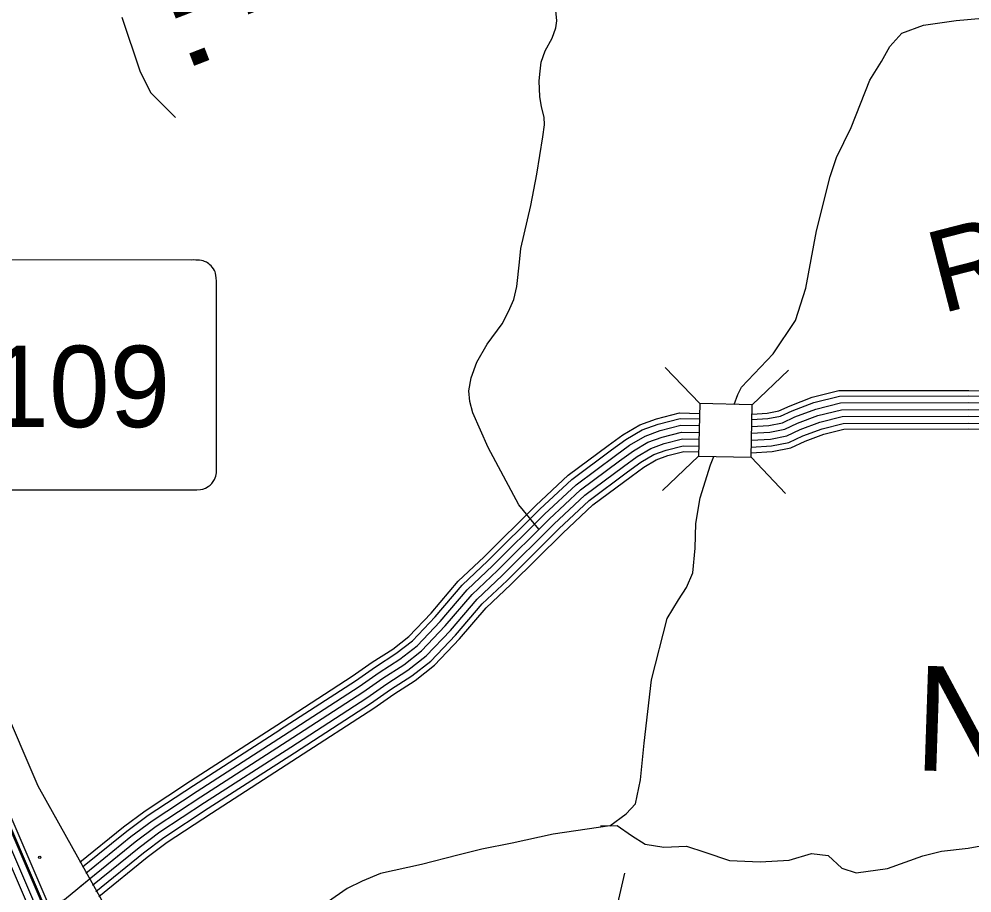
# Model space of a CAD drawing. Extents: x 1788175 to 1969470, y 584502 to 738744.
# Drawn here: x 1847041 to 1851363, y 677275 to 681239 of the extents above; entities that cross this region are included whole.
import ezdxf

# ---------------------------------------------------------------- set-up
doc = ezdxf.new("R2010")
doc.units = 0
for name, color, linetype in [('DESIGN - DRAINAGE - Bridges and Cross Drains Size Text', 7, 'Continuous'), ('DESIGN - EROSION CONTROL - Devices', 7, 'Continuous'), ('DESIGN - ROW - Right-of-Way and Easement Labels', 7, 'Continuous'), ('DESIGN - ROW - Slope Lines', 7, 'Continuous'), ('DESIGN - SCRATCH - User 1', 7, 'Continuous'), ('DESIGN - TRANSPORTATION - Text', 7, 'Continuous'), ('SURVEY - CENTERLINE - Preliminary Text', 7, 'Continuous'), ('SURVEY - DRAINAGE - Area Shapes', 7, 'Continuous'), ('SURVEY - DRAINAGE - Storm Sewer', 7, 'Continuous'), ('SURVEY - TRANSPORTATION - Roads', 7, 'Continuous'), ('SURVEY - VEGETATION - Features with Text', 7, 'Continuous')]:
    doc.layers.add(name, color=color, linetype=linetype)

msp = doc.modelspace()

# ---------------------------------------------------------------- linework, layer by layer
at = {"layer": 'DESIGN - EROSION CONTROL - Devices'}
msp.add_circle((1847134.9, 677437.1), 5.28, dxfattribs=at)
at = {"layer": 'DESIGN - ROW - Slope Lines'}
for points in [[(1847936.6, 680034.4), (1847936.5, 680042.2), (1847936.4, 680050.3), (1847935.3, 680064.9), (1847934, 680075.3), (1847932.2, 680086.1), (1847930.2, 680092.1), (1847927, 680098.7), (1847922.6, 680106.2), (1847917.2, 680113.6), (1847912.4, 680119), (1847906.6, 680124.6), (1847901.9, 680128.4), (1847895.4, 680132.9), (1847890.5, 680135.8), (1847882.1, 680139.8), (1847876, 680142), (1847868.8, 680143.4), (1847859.5, 680144.8), (1847851.4, 680145.6), (1847842.8, 680146.1), (1847830.5, 680146.3), (1847821, 680145.6), (1846663.8, 680146.3)], [(1847826.8, 679103.8), (1847847.4, 679104.1), (1847864.4, 679104.4), (1847874.7, 679106.8), (1847887, 679111.6), (1847898.1, 679118), (1847907, 679124.9), (1847915.1, 679132.9), (1847921.4, 679140.8), (1847927.3, 679150.6), (1847931, 679158.3), (1847933.5, 679165.4), (1847935.1, 679173), (1847935.9, 679181.2), (1847936.2, 679191.2), (1847936.6, 679214.5), (1847936.6, 680034.4)], [(1846563.8, 679213.1), (1846563.9, 679204.1), (1846564.4, 679194), (1846565.2, 679184.6), (1846566.3, 679175.3), (1846567.7, 679166.1), (1846570.5, 679158.4), (1846574, 679151.3), (1846578.4, 679143.8), (1846583.9, 679136.5), (1846589.4, 679130.3), (1846596.7, 679123.7), (1846603.7, 679118.5), (1846611.7, 679113.7), (1846620.3, 679109.7), (1846629.2, 679106.6), (1846636.4, 679105.7), (1846651.4, 679104.5), (1846670.2, 679103.8), (1847826.8, 679103.8)]]:
    msp.add_lwpolyline(points, dxfattribs=at)
at = {"layer": 'DESIGN - SCRATCH - User 1'}
for points in [[(1843652.7, 686693.5), (1844449.6, 683929.6), (1844782.8, 682807.2), (1844827.2, 682640.5), (1844882.7, 682518.3), (1844982.7, 682296), (1845737.8, 680518), (1846270.9, 679284.5), (1846992.8, 677595.3), (1847288, 676906)], [(1847530.5, 677037), (1847128.2, 677759.7), (1846452.2, 679334.7), (1845673.2, 681145.5), (1845126.2, 682429.4), (1844995.4, 682752.5), (1844330.9, 684988.4), (1844200.1, 685428.9)]]:
    msp.add_lwpolyline(points, dxfattribs=at)
at = {"layer": 'DESIGN - TRANSPORTATION - Text'}
for points in [[(1850284.9, 679490.9), (1850300.4, 679536.5), (1850316.8, 679569.3), (1850461.1, 679720.2), (1850562.7, 679871), (1850609.3, 680018.6), (1850657.4, 680278), (1850719.2, 680525.2), (1850748.5, 680610.8), (1850814.6, 680747.9), (1850899.9, 680962.7), (1850953.2, 681045.9), (1850990.3, 681115.4), (1851045.1, 681174.6), (1851143.6, 681211), (1851291.7, 681232.7), (1851717.8, 681269.9)], [(1847506.8, 681248.1), (1847588.2, 681004.1), (1847637, 680906.5), (1847750.8, 680792.7)], [(1849719.8, 677579.9), (1849794.5, 677633.6), (1849837.1, 677679), (1849858.8, 677788.7), (1849875.5, 677954.6), (1849910, 678242.3), (1849980.3, 678519.4), (1850031.6, 678604.6), (1850068.4, 678660.1), (1850097.5, 678727.7), (1850107.2, 678839.6), (1850111, 678951.6), (1850130.8, 679067.4), (1850177.1, 679216.8), (1850192.5, 679255.4)], [(1849719.8, 677579.9), (1849462.8, 677541.9), (1849277.4, 677500.7), (1849140.1, 677473.3), (1849030.3, 677445.8), (1848865.5, 677404.6), (1848680.1, 677363.4), (1848597.8, 677329.1), (1848529.1, 677294.7), (1848439.8, 677233), (1848378.1, 677178), (1848333.4, 677135.1), (1848306, 677090.5), (1848261.3, 677028.7), (1848175.5, 676949.8), (1848069.1, 676869.1), (1848007.3, 676821), (1847966.1, 676800.4), (1847854.4, 676693.1), (1847778.9, 676532.9), (1847730.5, 676427), (1847682.2, 676381.7), (1847601.7, 676318.4)], [(1849677.3, 677579.5), (1849753.7, 677580.2), (1849818.9, 677535.1), (1849880.2, 677496.1), (1849965.9, 677482.8), (1850067.8, 677487.1), (1850151.3, 677459.8), (1850262.5, 677422), (1850402.2, 677415.7), (1850534.2, 677423.6), (1850634.6, 677454.1), (1850710.3, 677444.9), (1850773.3, 677387.8), (1850836.9, 677366.8), (1850979.1, 677386.5), (1851139.8, 677444), (1851224, 677464.7), (1851346.1, 677478.8), (1851436.2, 677495.3)]]:
    msp.add_lwpolyline(points, dxfattribs=at)
at = {"layer": 'SURVEY - CENTERLINE - Preliminary Text'}
for points in [[(1847227.4, 676878.2), (1846217.2, 679233.9), (1845438.1, 681044.8), (1844890, 682331.3), (1844753.8, 682667.9), (1844085.8, 684915.5), (1843105.3, 688193.3), (1842487.6, 690221.7), (1842321.6, 690778.1)], [(1847255.9, 676890.4), (1846245.7, 679246.1), (1845466.6, 681057), (1844918.7, 682343.2), (1844783.1, 682678.2), (1844115.5, 684924.3), (1843134.9, 688202.3), (1842517.3, 690230.7), (1842351.2, 690787.2)], [(1847284.4, 676902.6), (1846274.2, 679258.4), (1845495.1, 681069.2), (1844947.3, 682355.1), (1844812.3, 682688.5), (1844145.2, 684933.2), (1843164.6, 688211.2), (1842547, 690239.6), (1842380.8, 690796.3)], [(1847308.1, 676912.8), (1846297.8, 679268.5), (1845518.7, 681079.3), (1844971, 682365), (1844836.6, 682697), (1844169.9, 684940.5), (1843189.2, 688218.6), (1842571.6, 690247.1), (1842405.4, 690803.9)]]:
    msp.add_lwpolyline(points, dxfattribs=at)
at = {"layer": 'SURVEY - DRAINAGE - Area Shapes'}
msp.add_lwpolyline([(1846526.7, 677124.3), (1846741.4, 677129.9), (1846881.5, 677146.2), (1846993.5, 677160.8), (1847075.8, 677185.8), (1847184.1, 677218.6), (1847246.3, 677245.8), (1847359.2, 677337.4)], dxfattribs=at)
at = {"layer": 'SURVEY - DRAINAGE - Storm Sewer'}
for p, q in [((1850128.6, 679494.5), (1849971.7, 679658.7)), ((1850366.1, 679489.1), (1850530.3, 679646)), ((1850123.2, 679256.9), (1849959, 679100)), ((1850360.7, 679251.5), (1850517.6, 679087.3))]:
    msp.add_line(p, q, dxfattribs=at)
msp.add_lwpolyline([(1850123.2, 679256.9), (1850360.7, 679251.5), (1850366.1, 679489.1), (1850128.6, 679494.5)], close=True, dxfattribs=at)
at = {"layer": 'SURVEY - TRANSPORTATION - Roads'}
for points in [[(1849399, 678924.4), (1849308, 679035.7), (1849168.3, 679295.2), (1849098.4, 679453.1), (1849084.8, 679505), (1849080.3, 679552.3), (1849091.6, 679611), (1849116.4, 679683.2), (1849163.7, 679764.4), (1849231.4, 679856.9), (1849260.7, 679913.3), (1849285.5, 679967.5), (1849299, 680026.1), (1849310.3, 680136.7), (1849317, 680197.6), (1849362.1, 680393.9), (1849389.2, 680536), (1849416.2, 680705.2), (1849424.1, 680758.7), (1849421.9, 680793.4), (1849410.6, 680841.5), (1849402.7, 680887.9), (1849400.5, 680957.9), (1849402.7, 680989.5), (1849409.5, 681043.6), (1849427.5, 681095.5), (1849459.1, 681151.9), (1849474.9, 681199.3), (1849479.4, 681230.9), (1849474.9, 681278.2)], [(1850364.6, 679422.1), (1850437.6, 679426.5), (1850494.2, 679437.5), (1850547.6, 679462.5), (1850645.6, 679499.6), (1850762.6, 679529), (1851347.9, 679530), (1851649.6, 679528.3), (1851706.3, 679535.8), (1851780.3, 679569.1), (1851834.5, 679603.7), (1851906.6, 679630.3), (1852000.6, 679674.1), (1852095.2, 679736.9), (1852258.2, 679866.7), (1852323.4, 679911.5), (1852401.8, 679931.9), (1852773, 680005.6), (1853392.8, 680152.8), (1854192.4, 680239.6), (1854453.4, 680272.8)], [(1850365.2, 679446.9), (1850434.5, 679451.1), (1850486.5, 679461.2), (1850538, 679485.3), (1850638.1, 679523.2), (1850759.6, 679553.7), (1851347.9, 679554.7), (1851648, 679553.1), (1851699.5, 679559.8), (1851768.5, 679590.9), (1851823.5, 679626), (1851897.1, 679653.2), (1851988.4, 679695.7), (1852080.6, 679756.9), (1852243.5, 679886.6), (1852313, 679934.3), (1852396.3, 679956), (1852767.7, 680029.7), (1853388.6, 680177.2), (1854189.5, 680264.2), (1854452.8, 680297.6)], [(1850363.9, 679391), (1850441.5, 679395.7), (1850503.9, 679407.8), (1850559.7, 679434), (1850654.9, 679469.9), (1850766.5, 679498), (1851347.8, 679499), (1851651.5, 679497.3), (1851714.9, 679505.6), (1851795.1, 679541.8), (1851848.4, 679575.8), (1851918.5, 679601.7), (1852015.8, 679647), (1852113.4, 679711.8), (1852276.7, 679841.8), (1852336.5, 679882.8), (1852408.8, 679901.7), (1852779.6, 679975.3), (1853398.1, 680122.2), (1854196, 680208.8), (1854454.2, 680241.6)], [(1850362.5, 679328.8), (1850449.3, 679334.1), (1850523.2, 679348.4), (1850583.9, 679376.8), (1850673.4, 679410.7), (1850774.2, 679436), (1851347.7, 679437), (1851655.4, 679435.3), (1851732, 679445.3), (1851824.6, 679487.1), (1851876.1, 679519.9), (1851942.4, 679544.4), (1852046.2, 679592.8), (1852149.9, 679661.6), (1852313.6, 679791.9), (1852362.6, 679825.6), (1852422.6, 679841.2), (1852792.8, 679914.7), (1853408.7, 680061), (1854203.3, 680147.2), (1854455.7, 680179.3)], [(1850363.2, 679359.9), (1850445.4, 679364.9), (1850513.5, 679378.1), (1850571.8, 679405.4), (1850664.1, 679440.3), (1850770.4, 679467), (1851347.8, 679468), (1851653.4, 679466.3), (1851723.5, 679475.5), (1851809.9, 679514.5), (1851862.2, 679547.9), (1851930.5, 679573), (1852031, 679619.9), (1852131.7, 679686.7), (1852295.1, 679816.8), (1852349.5, 679854.2), (1852415.7, 679871.4), (1852786.2, 679945), (1853403.4, 680091.6), (1854199.6, 680178), (1854455, 680210.5)], [(1850361.8, 679297.7), (1850453.2, 679303.2), (1850532.9, 679318.7), (1850596, 679348.2), (1850682.7, 679381), (1850778.1, 679405.1), (1851347.6, 679406), (1851657.3, 679404.3), (1851740.6, 679415.2), (1851839.4, 679459.8), (1851889.9, 679492), (1851954.3, 679515.8), (1852061.4, 679565.6), (1852168.2, 679636.5), (1852332, 679767), (1852375.7, 679797), (1852429.5, 679811), (1852799.4, 679884.4), (1853413.9, 680030.4), (1854206.9, 680116.5), (1854456.5, 680148.2)], [(1850361.2, 679271.9), (1850456.5, 679277.7), (1850540.9, 679294), (1850606, 679324.5), (1850690.4, 679356.5), (1850781.3, 679379.3), (1851347.6, 679380.3), (1851658.9, 679378.6), (1851747.7, 679390.2), (1851851.7, 679437.1), (1851901.4, 679468.8), (1851964.2, 679492), (1852074, 679543.1), (1852183.3, 679615.7), (1852347.4, 679746.3), (1852386.5, 679773.2), (1852435.3, 679785.9), (1852804.9, 679859.3), (1853418.3, 680005), (1854209.9, 680090.9), (1854457.2, 680122.3)], [(1848209.3, 678035.4), (1848552.3, 678258.2), (1848643.1, 678321.3), (1848735.7, 678380.9), (1848808.3, 678437.6), (1848909.6, 678544), (1849032.7, 678688.5), (1849150.6, 678799.6), (1849385.4, 679033.1), (1849531.4, 679169.7), (1849713.2, 679304.9), (1849779.4, 679352.9), (1849856.3, 679398.3), (1849931.9, 679425.7), (1850035.9, 679452.7), (1850127.6, 679450.4)], [(1848222.8, 678014.7), (1848566.1, 678237.7), (1848656.9, 678300.7), (1848750.1, 678360.7), (1848824.9, 678419.2), (1848927.9, 678527.5), (1849050.7, 678671.4), (1849167.7, 678781.9), (1849402.5, 679015.3), (1849547.3, 679150.7), (1849727.8, 679285), (1849793, 679332.2), (1849866.9, 679375.9), (1849939.3, 679402.1), (1850038.7, 679427.9), (1850127, 679425.6)], [(1848239.7, 677988.7), (1848583.4, 678212), (1848674.1, 678275), (1848768, 678335.4), (1848845.8, 678396.2), (1848951, 678506.7), (1849073.2, 678650), (1849189.3, 678759.6), (1849424, 678993), (1849567.2, 679126.9), (1849746.2, 679260), (1849810, 679306.3), (1849880.2, 679347.7), (1849948.5, 679372.4), (1850042.3, 679396.8), (1850126.3, 679394.7)], [(1848256.6, 677962.7), (1848600.7, 678186.2), (1848691.3, 678249.2), (1848786, 678310.1), (1848866.7, 678373.2), (1848974, 678486), (1849095.7, 678628.6), (1849210.9, 678737.3), (1849445.6, 678970.7), (1849587.1, 679103.1), (1849764.5, 679235), (1849827, 679280.3), (1849893.4, 679319.5), (1849957.7, 679342.8), (1850045.9, 679365.7), (1850125.6, 679363.7)], [(1848256.6, 677962.7), (1848600.7, 678186.2), (1848691.3, 678249.2), (1848786, 678310.1), (1848866.7, 678373.2), (1848974, 678486), (1849095.7, 678628.6), (1849210.9, 678737.3), (1849445.6, 678970.7), (1849587.1, 679103.1), (1849764.5, 679235), (1849827, 679280.3), (1849893.4, 679319.5), (1849957.7, 679342.8), (1850045.9, 679365.7), (1850125.6, 679363.7)], [(1848273.5, 677936.7), (1848617.9, 678160.5), (1848708.6, 678223.4), (1848804, 678284.8), (1848887.6, 678350.2), (1848997, 678465.2), (1849118.1, 678607.2), (1849232.5, 678715), (1849467.1, 678948.4), (1849607, 679079.2), (1849782.9, 679210), (1849844, 679254.4), (1849906.7, 679291.4), (1849966.9, 679313.1), (1850049.4, 679334.6), (1850124.9, 679332.7)], [(1848290.4, 677910.7), (1848635.2, 678134.8), (1848725.8, 678197.6), (1848822, 678259.5), (1848908.5, 678327.1), (1849020.1, 678444.4), (1849140.6, 678585.8), (1849254, 678692.8), (1849488.6, 678926), (1849626.9, 679055.4), (1849801.2, 679185.1), (1849861.1, 679228.4), (1849920, 679263.2), (1849976.1, 679283.5), (1850053, 679303.5), (1850124.2, 679301.7)], [(1848304.4, 677889.1), (1848649.6, 678113.4), (1848740.1, 678176.3), (1848836.9, 678238.5), (1848925.8, 678308), (1849039.2, 678427.2), (1849159.3, 678568.1), (1849271.9, 678674.3), (1849506.5, 678907.5), (1849643.4, 679035.6), (1849816.4, 679164.3), (1849875.2, 679206.9), (1849931, 679239.9), (1849983.7, 679258.9), (1850056, 679277.7), (1850123.6, 679276)], [(1847316.9, 677414.8), (1847513.9, 677574.6), (1847612.2, 677648.1), (1847818.2, 677783.4), (1848209.6, 678035.6)], [(1847329, 677392.7), (1847529.1, 677555.1), (1847626.4, 677627.9), (1847831.7, 677762.7), (1848223, 678014.8)], [(1847344.1, 677365.1), (1847548.2, 677530.6), (1847644.2, 677602.5), (1847848.6, 677736.7), (1848239.8, 677988.8)], [(1847318.6, 677304.5), (1847567.2, 677506.2), (1847662, 677577.1), (1847865.5, 677710.7), (1848256.6, 677962.7)], [(1847359.2, 677337.5), (1847567.2, 677506.2), (1847662, 677577.1), (1847865.5, 677710.7), (1848256.6, 677962.7)], [(1847374.4, 677309.8), (1847586.3, 677481.7), (1847679.8, 677551.7), (1847882.4, 677684.7), (1848273.4, 677936.6)], [(1847389.5, 677282.2), (1847605.4, 677457.3), (1847697.7, 677526.3), (1847899.3, 677658.8), (1848290.2, 677910.6)], [(1847402, 677259.2), (1847621.2, 677437), (1847712.4, 677505.2), (1847913.3, 677637.2), (1848304.1, 677889)], [(1849787.2, 677364.1), (1849702, 676997.1)]]:
    msp.add_lwpolyline(points, dxfattribs=at)
at = {"layer": 'SURVEY - VEGETATION - Features with Text'}
for points in [[(1847530.5, 677037), (1847128.2, 677759.7), (1846452.2, 679334.7), (1845673.2, 681145.5), (1845126.2, 682429.4), (1844995.4, 682752.5), (1844330.9, 684988.4), (1844200.1, 685428.9)], [(1847200.7, 677629.4), (1847128.2, 677759.7), (1847082.9, 677865.3)], [(1847329.1, 677398.8), (1847200.7, 677629.4)]]:
    msp.add_lwpolyline(points, dxfattribs=at)

# ---------------------------------------------------------------- texts
at = {"layer": 'DESIGN - DRAINAGE - Bridges and Cross Drains Size Text'}
for s, rotation, p in [('Br.', 291.159, (1847562.9, 681729.8)), ('North', 358.0957, (1851096.1, 677832))]:
    msp.add_text(s, height=475, rotation=rotation, dxfattribs=at).set_placement(p)
at = {"layer": 'DESIGN - ROW - Right-of-Way and Easement Labels'}
msp.add_text('RIDGE', height=370, rotation=14.3904, dxfattribs=at).set_placement((1851223.8, 679902.5))
at = {"layer": 'DESIGN - ROW - Slope Lines'}
msp.add_text('109', height=369.6, dxfattribs=at).set_placement((1846902.1, 679387.9))

doc.saveas('drawing.dxf')
